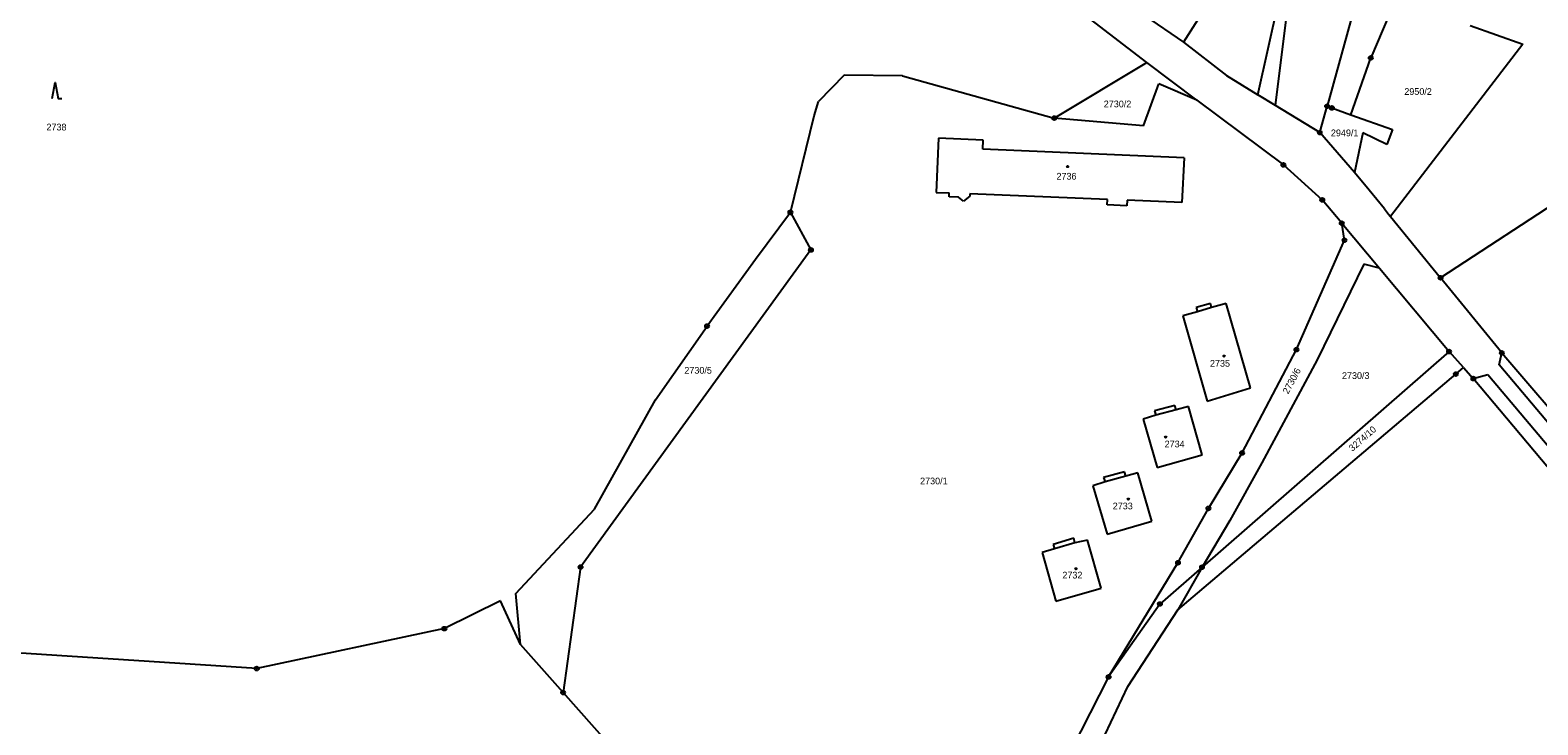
# Model space of a CAD drawing. Extents: x -736345 to -729997, y -1130177 to -1122501.
# Drawn here: x -734956.4 to -734575.4, y -1124741.9 to -1124566.4 of the extents above; entities that cross this region are included whole.
import ezdxf

# ---------------------------------------------------------------- set-up
doc = ezdxf.new("R2010")
doc.units = 0
for name, color, linetype in [('Vrstva 1', 7, 'Continuous'), ('Vrstva 18', 7, 'Continuous'), ('Vrstva 19', 7, 'Continuous'), ('Vrstva 25', 7, 'Continuous'), ('Vrstva 4', 7, 'Continuous')]:
    doc.layers.add(name, color=color, linetype=linetype)

msp = doc.modelspace()

# ---------------------------------------------------------------- linework, layer by layer
at = {"layer": 'Vrstva 1'}
for points in [[(-734614.86, -1124535.46), (-734628.68, -1124585.65)], [(-734674.27, -1124574.64), (-734719.23, -1124540.01)], [(-734647.05, -1124541.15), (-734664.93, -1124569.49)], [(-734646.22, -1124582.74), (-734640.98, -1124559.33)], [(-734641.76, -1124585.45), (-734638.46, -1124559.15)], [(-734611.41, -1124558.7), (-734617.64, -1124573.45)], [(-734674.86, -1124562.77), (-734664.93, -1124569.49)], [(-734592.52, -1124565.3), (-734579.22, -1124569.95)], [(-734664.93, -1124569.49), (-734654.12, -1124577.92)], [(-734579.22, -1124569.95), (-734612.67, -1124613.51)], [(-734697.61, -1124588.65), (-734674.27, -1124574.64)], [(-734661.61, -1124584.11), (-734674.27, -1124574.64)], [(-734622.67, -1124587.8), (-734617.64, -1124573.45)], [(-734750.71, -1124577.77), (-734757.17, -1124584.43)], [(-734735.99, -1124577.98), (-734750.71, -1124577.77)], [(-734735.99, -1124577.98), (-734697.61, -1124588.65)], [(-734675.09, -1124590.64), (-734671.17, -1124579.98)], [(-734661.61, -1124584.11), (-734671.17, -1124579.98)], [(-734654.12, -1124577.92), (-734646.22, -1124582.74)], [(-734641.76, -1124585.45), (-734646.22, -1124582.74)], [(-734758.32, -1124588.11), (-734757.17, -1124584.43)], [(-734661.61, -1124584.11), (-734639.72, -1124600.48)], [(-734630.52, -1124592.31), (-734641.76, -1124585.45)], [(-734630.52, -1124592.31), (-734628.68, -1124585.65)], [(-734628.68, -1124585.65), (-734627.47, -1124586.09)], [(-734627.47, -1124586.09), (-734622.67, -1124587.8)], [(-734622.67, -1124587.8), (-734612.17, -1124591.57)], [(-734764.29, -1124612.48), (-734758.32, -1124588.11)], [(-734675.09, -1124590.64), (-734697.61, -1124588.65)], [(-734612.17, -1124591.57), (-734613.61, -1124595.3)], [(-734726.85, -1124593.73), (-734727.48, -1124607.45)], [(-734715.59, -1124594.25), (-734726.85, -1124593.73)], [(-734715.69, -1124596.5), (-734715.59, -1124594.25)], [(-734621.73, -1124602.4), (-734630.52, -1124592.31)], [(-734619.64, -1124592.39), (-734621.73, -1124602.4)], [(-734613.61, -1124595.3), (-734619.64, -1124592.39)], [(-734664.83, -1124598.69), (-734715.69, -1124596.5)], [(-734664.83, -1124598.69), (-734665.37, -1124609.99)], [(-734639.72, -1124600.48), (-734629.9, -1124609.33)], [(-734618.09, -1124606.86), (-734621.73, -1124602.4)], [(-734614.22, -1124611.61), (-734618.09, -1124606.86)], [(-734727.48, -1124607.45), (-734724.2, -1124607.58)], [(-734724.18, -1124608.55), (-734724.2, -1124607.58)], [(-734721.81, -1124608.67), (-734724.18, -1124608.55)], [(-734720.53, -1124609.64), (-734721.81, -1124608.67)], [(-734718.92, -1124608.34), (-734720.53, -1124609.64)], [(-734684.16, -1124609.2), (-734718.93, -1124607.77)], [(-734718.93, -1124607.77), (-734718.92, -1124608.34)], [(-734684.22, -1124610.61), (-734684.16, -1124609.2)], [(-734679.29, -1124610.81), (-734684.22, -1124610.61)], [(-734679.23, -1124609.42), (-734679.29, -1124610.81)], [(-734665.37, -1124609.99), (-734679.23, -1124609.42)], [(-734624.97, -1124615.22), (-734629.9, -1124609.33)], [(-734567.31, -1124607.65), (-734600.02, -1124629.01)], [(-734764.29, -1124612.48), (-734773.13, -1124624.39)], [(-734764.29, -1124612.48), (-734759.09, -1124621.97)], [(-734614.22, -1124611.61), (-734613.14, -1124612.93), (-734612.67, -1124613.51)], [(-734612.67, -1124613.51), (-734600.02, -1124629.01)], [(-734624.97, -1124615.22), (-734615.45, -1124626.61)], [(-734624.29, -1124619.5), (-734624.97, -1124615.22)], [(-734759.09, -1124621.97), (-734817.3, -1124702.1)], [(-734636.44, -1124647.15), (-734624.29, -1124619.5)], [(-734773.13, -1124624.39), (-734785.35, -1124641.21)], [(-734619.43, -1124625.53), (-734631.17, -1124649.75)], [(-734615.45, -1124626.61), (-734619.43, -1124625.53)], [(-734615.45, -1124626.61), (-734597.88, -1124647.63)], [(-734584.54, -1124647.98), (-734600.02, -1124629.01)], [(-734658.16, -1124635.46), (-734661.77, -1124636.51)], [(-734661.77, -1124636.51), (-734661.46, -1124637.57)], [(-734657.91, -1124636.54), (-734658.16, -1124635.46)], [(-734654.2, -1124635.47), (-734657.91, -1124636.54)], [(-734648.08, -1124656.84), (-734654.2, -1124635.47)], [(-734661.46, -1124637.57), (-734665.11, -1124638.63)], [(-734665.11, -1124638.63), (-734659, -1124660.15)], [(-734798.37, -1124659.81), (-734785.35, -1124641.21)], [(-734597.88, -1124647.63), (-734660.29, -1124702.13)], [(-734650.17, -1124673.26), (-734636.44, -1124647.15)], [(-734594.23, -1124651.7), (-734597.88, -1124647.63)], [(-734584.54, -1124647.98), (-734564.75, -1124671.01)], [(-734631.17, -1124649.75), (-734645.14, -1124675.78)], [(-734596.16, -1124653.33), (-734594.23, -1124651.7)], [(-734594.23, -1124651.7), (-734591.74, -1124654.48)], [(-734666.39, -1124712.88), (-734596.16, -1124653.33)], [(-734519.99, -1124739.83), (-734591.74, -1124654.48)], [(-734813.8, -1124687.48), (-734798.37, -1124659.81)], [(-734659, -1124660.15), (-734648.08, -1124656.84)], [(-734671.95, -1124663.75), (-734675.18, -1124664.72)], [(-734667.13, -1124661.25), (-734672.29, -1124662.61)], [(-734672.29, -1124662.61), (-734671.95, -1124663.75)], [(-734666.83, -1124662.34), (-734667.13, -1124661.25)], [(-734663.7, -1124661.49), (-734666.83, -1124662.34)], [(-734660.24, -1124673.75), (-734663.7, -1124661.49)], [(-734675.18, -1124664.72), (-734671.64, -1124676.97)], [(-734671.64, -1124676.97), (-734660.24, -1124673.75)], [(-734658.67, -1124687.26), (-734650.17, -1124673.26)], [(-734679.89, -1124678.03), (-734685.15, -1124679.5)], [(-734679.56, -1124679.13), (-734679.89, -1124678.03)], [(-734676.53, -1124678.24), (-734679.56, -1124679.13)], [(-734672.99, -1124690.5), (-734676.53, -1124678.24)], [(-734645.14, -1124675.78), (-734653.26, -1124690.36)], [(-734684.8, -1124680.59), (-734687.84, -1124681.57)], [(-734687.84, -1124681.57), (-734684.26, -1124693.77)], [(-734685.15, -1124679.5), (-734684.8, -1124680.59)], [(-734833.69, -1124708.76), (-734813.8, -1124687.48)], [(-734684.26, -1124693.77), (-734672.99, -1124690.5)], [(-734666.36, -1124701.01), (-734658.67, -1124687.26)], [(-734653.26, -1124690.36), (-734660.29, -1124702.13)], [(-734697.58, -1124697.52), (-734700.64, -1124698.43)], [(-734692.64, -1124694.76), (-734697.93, -1124696.37)], [(-734697.93, -1124696.37), (-734697.58, -1124697.52)], [(-734692.4, -1124695.93), (-734692.64, -1124694.76)], [(-734689.23, -1124695.27), (-734692.4, -1124695.93)], [(-734685.77, -1124707.42), (-734689.23, -1124695.27)], [(-734817.3, -1124702.1), (-734821.71, -1124733.79)], [(-734700.64, -1124698.43), (-734697.23, -1124710.74)], [(-734683.91, -1124729.85), (-734666.36, -1124701.01)], [(-734660.29, -1124702.13), (-734670.94, -1124711.42)], [(-734660.29, -1124702.13), (-734666.39, -1124712.88)], [(-734832.44, -1124721.68), (-734833.69, -1124708.76)], [(-734697.23, -1124710.74), (-734685.77, -1124707.42)], [(-734837.55, -1124710.62), (-734851.71, -1124717.65)], [(-734832.44, -1124721.68), (-734837.55, -1124710.62)], [(-734670.94, -1124711.42), (-734683.91, -1124729.85)], [(-734679.01, -1124732.25), (-734666.39, -1124712.88)], [(-734851.71, -1124717.65), (-734899.13, -1124727.73)], [(-734899.13, -1124727.73), (-734993.75, -1124721.57)], [(-734821.71, -1124733.79), (-734832.44, -1124721.68)], [(-734683.91, -1124729.85), (-734702.55, -1124766.4)], [(-734684.75, -1124744.4), (-734679.01, -1124732.25)], [(-734793.36, -1124765.76), (-734821.71, -1124733.79)]]:
    msp.add_lwpolyline(points, dxfattribs=at)
at = {"layer": 'Vrstva 25'}
msp.add_lwpolyline([(-734950.83, -1124583.67), (-734950.08, -1124579.67), (-734949.33, -1124583.67), (-734948.33, -1124583.67)], dxfattribs=at)
for centre, radius in [((-734617.64, -1124573.45), 0.5), ((-734617.64, -1124573.45), 0.032), ((-734628.68, -1124585.65), 0.5), ((-734628.68, -1124585.65), 0.032), ((-734627.47, -1124586.09), 0.5), ((-734627.47, -1124586.09), 0.032), ((-734697.61, -1124588.65), 0.5), ((-734697.61, -1124588.65), 0.032), ((-734630.52, -1124592.31), 0.5), ((-734630.52, -1124592.31), 0.032), ((-734694.25, -1124600.92), 0.175), ((-734639.72, -1124600.48), 0.5), ((-734639.72, -1124600.48), 0.032), ((-734629.9, -1124609.33), 0.5), ((-734629.9, -1124609.33), 0.032), ((-734764.29, -1124612.48), 0.5), ((-734764.29, -1124612.48), 0.032), ((-734624.97, -1124615.22), 0.5), ((-734624.97, -1124615.22), 0.032), ((-734759.09, -1124621.97), 0.5), ((-734759.09, -1124621.97), 0.032), ((-734624.29, -1124619.5), 0.5), ((-734624.29, -1124619.5), 0.032), ((-734600.02, -1124629.01), 0.5), ((-734600.02, -1124629.01), 0.032), ((-734785.35, -1124641.21), 0.5), ((-734785.35, -1124641.21), 0.032), ((-734654.72, -1124648.79), 0.175), ((-734636.44, -1124647.15), 0.5), ((-734636.44, -1124647.15), 0.032), ((-734597.88, -1124647.63), 0.5), ((-734597.88, -1124647.63), 0.032), ((-734584.54, -1124647.98), 0.5), ((-734584.54, -1124647.98), 0.032), ((-734596.16, -1124653.33), 0.5), ((-734596.16, -1124653.33), 0.032), ((-734591.74, -1124654.48), 0.5), ((-734591.74, -1124654.48), 0.032), ((-734669.47, -1124669.25), 0.175), ((-734650.17, -1124673.26), 0.5), ((-734650.17, -1124673.26), 0.032), ((-734678.91, -1124684.9), 0.175), ((-734658.67, -1124687.26), 0.5), ((-734658.67, -1124687.26), 0.032), ((-734817.3, -1124702.1), 0.5), ((-734817.3, -1124702.1), 0.032), ((-734666.36, -1124701.01), 0.5), ((-734666.36, -1124701.01), 0.032), ((-734660.29, -1124702.13), 0.5), ((-734660.29, -1124702.13), 0.032), ((-734692.16, -1124702.52), 0.175), ((-734670.94, -1124711.42), 0.5), ((-734670.94, -1124711.42), 0.032), ((-734851.71, -1124717.65), 0.5), ((-734851.71, -1124717.65), 0.032), ((-734899.13, -1124727.73), 0.5), ((-734899.13, -1124727.73), 0.032), ((-734683.91, -1124729.85), 0.5), ((-734683.91, -1124729.85), 0.032), ((-734821.71, -1124733.79), 0.5), ((-734821.71, -1124733.79), 0.032)]:
    msp.add_circle(centre, radius, dxfattribs=at)
at = {"layer": 'Vrstva 4'}
for points in [[(-734657.91, -1124636.54), (-734661.46, -1124637.57)], [(-734585.22, -1124651.01), (-734584.54, -1124647.98)], [(-734568.86, -1124670.38), (-734585.22, -1124651.01)], [(-734591.74, -1124654.48), (-734588.05, -1124653.41)], [(-734588.05, -1124653.41), (-734571.74, -1124672.79)], [(-734666.83, -1124662.34), (-734671.95, -1124663.75)], [(-734679.56, -1124679.13), (-734684.8, -1124680.59)], [(-734692.4, -1124695.93), (-734697.58, -1124697.52)]]:
    msp.add_lwpolyline(points, dxfattribs=at)

# ---------------------------------------------------------------- texts
at = {"layer": 'Vrstva 18'}
for s, p in [('2950/2', (-734609.18, -1124582.79)), ('2730/2', (-734685.11, -1124585.93)), ('2738', (-734952.25, -1124591.78)), ('2949/1', (-734627.72, -1124593.24)), ('2730/5', (-734791.08, -1124653.23)), ('2730/3', (-734624.93, -1124654.56)), ('2730/1', (-734731.52, -1124681.18))]:
    msp.add_text(s, height=1.7, dxfattribs=at).set_placement(p)
for s, rotation, p in [('2730/6', 61.80049, (-734638.521, -1124658.5)), ('3274/10', 41.20033, (-734622.292, -1124672.978))]:
    msp.add_text(s, height=1.7, rotation=rotation, dxfattribs=at).set_placement(p)
at = {"layer": 'Vrstva 19'}
for s, p in [('2736', (-734697.06, -1124604.2)), ('2735', (-734658.28, -1124651.47)), ('2734', (-734669.74, -1124671.85)), ('2733', (-734682.84, -1124687.5)), ('2732', (-734695.57, -1124704.97))]:
    msp.add_text(s, height=1.7, dxfattribs=at).set_placement(p)

doc.saveas('drawing.dxf')
